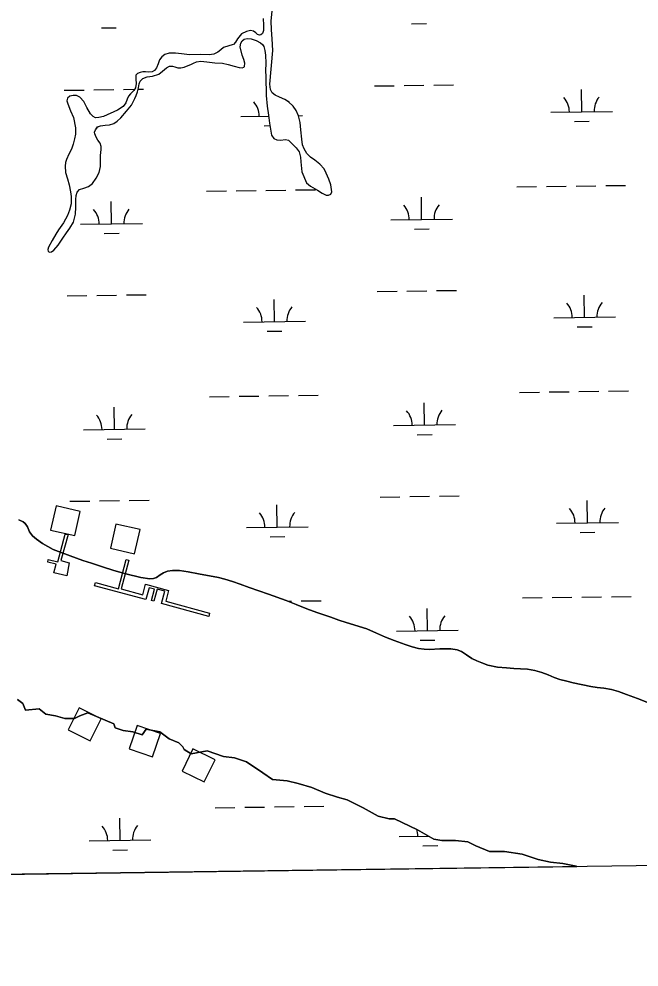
# Model space of a CAD drawing. Extents: x 3767014 to 3805179, y 361544 to 387384.
# Drawn here: x 3782063 to 3783066, y 366965 to 368500 of the extents above; entities that cross this region are included whole.
import ezdxf

# ---------------------------------------------------------------- set-up
doc = ezdxf.new("R2010")
doc.units = 0
for name, color, linetype in [('V-BLDG-OTLN', 7, 'Continuous'), ('V-CHAN-DOCK', 7, 'Continuous'), ('V-GRID-FRAM', 7, 'Continuous'), ('V-TOPO-SHOR', 7, 'Continuous'), ('V-WETL-SWMP', 7, 'Continuous')]:
    doc.layers.add(name, color=color, linetype=linetype)

msp = doc.modelspace()

# ---------------------------------------------------------------- linework, layer by layer
at = {"layer": 'V-BLDG-OTLN'}
for points in [[(3782114.195, 367672.662), (3782153.157, 367663.608), (3782162.211, 367702.57), (3782123.249, 367711.624)], [(3782210.88, 367643.385), (3782249.841, 367634.331), (3782258.895, 367673.293), (3782219.934, 367682.347)], [(3782196.042, 367367.051), (3782160.278, 367384.967), (3782142.363, 367349.203), (3782178.127, 367331.288)], [(3782292.11, 367343.304), (3782254.268, 367356.264), (3782241.307, 367318.423), (3782279.149, 367305.462)], [(3782380.39, 367300.783), (3782344.518, 367318.479), (3782326.821, 367282.607), (3782362.693, 367264.91)]]:
    msp.add_lwpolyline(points, close=True, dxfattribs=at)
at = {"layer": 'V-CHAN-DOCK'}
for points in [[(3782142.474, 367665.638), (3782130.542, 367623.609), (3782144.298, 367619.366), (3782140.432, 367598.306), (3782119.632, 367603.449), (3782123.376, 367617.678), (3782109.655, 367620.558), (3782110.32, 367625.157), (3782126.018, 367621.256), (3782137.593, 367665.81), (3782142.474, 367665.638)], [(3782370.021, 367532.989), (3782293.549, 367553.723), (3782298.929, 367573.564), (3782286.467, 367576.943), (3782281.156, 367557.358), (3782277.461, 367558.362), (3782282.438, 367576.716), (3782273.662, 367579.096), (3782268.485, 367559.998), (3782185.404, 367582.524), (3782186.827, 367587.771), (3782223.845, 367577.734), (3782236.68, 367625.071), (3782240.745, 367623.97), (3782228.111, 367577.376), (3782263.252, 367567.846), (3782267.891, 367584.951), (3782305.091, 367574.865), (3782300.342, 367557.352), (3782371.401, 367538.087), (3782370.021, 367532.989)]]:
    msp.add_lwpolyline(points, dxfattribs=at)
at = {"layer": 'V-GRID-FRAM'}
msp.add_lwpolyline([(3771006.872, 385146.094), (3802799.803, 385587.734), (3803060.286, 367407.215), (3771251.489, 366965.353), (3771006.872, 385146.094)], dxfattribs=at)
at = {"layer": 'V-TOPO-SHOR'}
for points in [[(3782458.071, 368500.401), (3782458.822, 368489.817), (3782458.55, 368480.976), (3782456.901, 368476.222), (3782454.206, 368474.094), (3782452.06, 368473.552), (3782449.184, 368474.66), (3782446.362, 368477.631), (3782442.569, 368480.187), (3782437.836, 368481.054), (3782430.898, 368479.802), (3782423.244, 368475.688), (3782416.662, 368467.967), (3782413.264, 368462.482), (3782410.313, 368458.777), (3782408.079, 368457.839), (3782402.809, 368456.533), (3782394.048, 368453.567), (3782389.62, 368450.022), (3782384.619, 368445.873), (3782378.51, 368442.877), (3782370.588, 368441.601), (3782357.323, 368442.158), (3782338.971, 368441.998), (3782326.175, 368443.448), (3782316.427, 368444.679), (3782306.023, 368444.62), (3782298.718, 368442.377), (3782294.194, 368438.732), (3782290.589, 368433.636), (3782288.195, 368427.197), (3782285.705, 368420.756), (3782282.379, 368416.353), (3782278.303, 368414.389), (3782271.942, 368413.644), (3782267.611, 368414.125), (3782263.584, 368414.221), (3782258.892, 368413.418), (3782254.718, 368411.45), (3782252.324, 368409.036), (3782252.091, 368402.65), (3782252.763, 368395.304), (3782251.358, 368388.595), (3782248.923, 368383.823), (3782243.461, 368378.486), (3782240.108, 368375.065), (3782238.173, 368370.011)], [(3782324.971, 368420.646), (3782330.243, 368421.856), (3782342, 368426.661), (3782345.295, 368428.412), (3782350.157, 368430.298), (3782357.288, 368431.654), (3782366.738, 368430.609), (3782379.931, 368428.973), (3782392.215, 368428.391), (3782401.2, 368426.358), (3782411.278, 368423.66), (3782419.478, 368421.508), (3782424.207, 368420.838), (3782426.64, 368421.684), (3782428.082, 368422.899), (3782428.438, 368428.404), (3782426.82, 368434.253), (3782423.902, 368441.15), (3782420.922, 368454.526), (3782422.05, 368460.442), (3782423.914, 368464.514), (3782427.477, 368467.25), (3782432.26, 368468.352), (3782438.75, 368467.922), (3782446.571, 368465.171), (3782453.737, 368461.225), (3782456.942, 368458.655), (3782459.383, 368455.179), (3782461.016, 368448.742), (3782461.986, 368441.208), (3782462.205, 368428.354), (3782461.927, 368415.784), (3782462.345, 368406.861), (3782462.818, 368375.756), (3782464.413, 368358.812), (3782466.643, 368344.046), (3782468.339, 368331.031), (3782471.757, 368311.876), (3782475.223, 368306.662), (3782480.093, 368304.229), (3782485.991, 368303.885), (3782494.117, 368304.774), (3782499.053, 368303.619), (3782504.577, 368298.552), (3782511.329, 368291.456), (3782516.305, 368284.708), (3782518.487, 368275.928), (3782519.054, 368268.873), (3782520.93, 368252.527), (3782528.438, 368234.65), (3782534.557, 368229.305), (3782546.11, 368222.62), (3782553.495, 368217.699), (3782560.243, 368214.723), (3782564.069, 368214.82), (3782567.366, 368216.47), (3782568.949, 368219.946), (3782567.686, 368231.302), (3782564.315, 368240.641), (3782560.151, 368250.256), (3782556.839, 368257.144), (3782549.975, 368264.828), (3782541.674, 368271.101), (3782534.77, 368276.329), (3782528.937, 368281.976), (3782524.338, 368289.42), (3782522.009, 368296.236), (3782520.604, 368305.427), (3782519.246, 368320.607), (3782517.981, 368332.16), (3782515.156, 368343.182), (3782511.708, 368351.636), (3782506.729, 368358.485), (3782499.094, 368365.559), (3782493.003, 368369.728), (3782484.279, 368373.243), (3782477.623, 368376.415), (3782472.81, 368380.517), (3782469.834, 368385.744), (3782468.839, 368394.259), (3782473.482, 368448.755), (3782472.718, 368467.78), (3782471.667, 368482.479), (3782471.221, 368496.602), (3782472.599, 368512.243)], [(3782238.173, 368370.011), (3782235.959, 368364.262), (3782231.49, 368358.362), (3782222.219, 368352.243), (3782199.603, 368341.867), (3782191.988, 368340.206), (3782186.887, 368340.081), (3782182.92, 368341.751), (3782178.588, 368346.16), (3782172.829, 368356.814), (3782168.174, 368366.417), (3782161.432, 368373.122), (3782155.864, 368376.028), (3782150.852, 368376.198), (3782145.388, 368374.885), (3782141.249, 368371.641), (3782140.663, 368367.504), (3782141.966, 368362.431), (3782146.465, 368351.157), (3782151.055, 368340.178), (3782154.508, 368323.577), (3782154.36, 368313.658), (3782153.08, 368305.872), (3782150.735, 368297.471), (3782147.794, 368289.348), (3782143.784, 368280.808), (3782139.963, 368272.663), (3782138.218, 368267.812), (3782137.487, 368261.608), (3782138.322, 368251.618), (3782141.229, 368241.284), (3782143.93, 368231.241), (3782146.07, 368220.104), (3782147.338, 368212.479), (3782147.436, 368200.504), (3782144.544, 368190.422), (3782141.521, 368181.708), (3782135.14, 368169.868), (3782126.686, 368158.373), (3782122.536, 368151.498), (3782116.415, 368141.038), (3782110.988, 368130.303), (3782109.706, 368126.543), (3782110.273, 368123.415), (3782113.142, 368122.504), (3782115.583, 368123.055), (3782119.243, 368125.893), (3782126.116, 368133.721), (3782134.079, 368145.204), (3782140.055, 368153.599), (3782145.456, 368161.486), (3782151.204, 368171.15), (3782154.612, 368184.192), (3782155.128, 368195.099), (3782155.116, 368207.566), (3782155.634, 368214.353), (3782157.17, 368219.788), (3782160.895, 368223.905), (3782167.715, 368226.037), (3782175.694, 368228.883), (3782181.955, 368233.651), (3782187.933, 368242.046), (3782192.902, 368251.493), (3782195.021, 368261.068), (3782195.099, 368269.804), (3782194.792, 368278.336), (3782195.24, 368284.042), (3782195.92, 368288.279), (3782195.791, 368293.479), (3782194.092, 368298.739), (3782190.827, 368303.76), (3782187.759, 368308.692), (3782185.668, 368313.843), (3782185.299, 368316.876), (3782186.776, 368320.644), (3782190.299, 368325.147), (3782195.064, 368326.933), (3782202.306, 368327.8), (3782209.357, 368328.465), (3782216.376, 368330.503), (3782221.68, 368334.265), (3782227.632, 368339.713), (3782237.085, 368350.451), (3782245.181, 368360.465), (3782250.418, 368371), (3782252.845, 368376.067), (3782254.856, 368382.104), (3782256.369, 368388.324), (3782257.676, 368395.132), (3782259.337, 368399.394), (3782263.162, 368403.414), (3782270.658, 368405.955), (3782278.969, 368407.338), (3782289.199, 368410.436), (3782295.457, 368415.401), (3782301.804, 368420.662), (3782306.65, 368423.236), (3782311.456, 368423.355), (3782315.313, 368422.272), (3782320.261, 368420.627), (3782324.971, 368420.646)], [(3782062.684, 367689.219), (3782069.622, 367685.864), (3782073.118, 367683.112), (3782076.878, 367677.621), (3782080.21, 367669.574), (3782084.87, 367663.42), (3782091.372, 367657.901), (3782101.047, 367650.794), (3782118.324, 367641.328), (3782145.812, 367630.744), (3782166.458, 367623.613), (3782180.087, 367619.054), (3782197.956, 367613.324), (3782216.724, 367606.932), (3782235.951, 367601.726), (3782260.289, 367595.765), (3782274.742, 367593.575), (3782280.404, 367594.302), (3782285.752, 367595.904), (3782291.521, 367600.258), (3782296.825, 367603.524), (3782303.516, 367606.236), (3782311.323, 367607.407), (3782322.886, 367607.203), (3782336.651, 367605.095), (3782353.475, 367601.984), (3782386.046, 367595.834), (3782396.299, 367593.149), (3782408.636, 367589.34), (3782420.692, 367584.937), (3782435.508, 367579.915), (3782451.214, 367574.527), (3782466.92, 367569.134), (3782495.188, 367558.765), (3782511.316, 367552.111), (3782528.819, 367545.394), (3782545.029, 367539.428), (3782567.356, 367531.656), (3782580.402, 367526.884), (3782592.35, 367522.968), (3782625.708, 367512.724)], [(3782625.708, 367512.724), (3782641.745, 367505.773), (3782656.104, 367499.47), (3782670.35, 367493.649), (3782687.84, 367487.421), (3782699.106, 367483.391), (3782709.544, 367481.005), (3782718.588, 367479.661), (3782727.213, 367479.481), (3782743.934, 367480.581), (3782753.046, 367480.413), (3782761.672, 367480.137), (3782771.795, 367478.721), (3782779.011, 367476.061), (3782787.272, 367470.681), (3782795.552, 367464.617), (3782803.777, 367460.707), (3782812.08, 367457.68), (3782821.863, 367454.199), (3782837.221, 367450.955), (3782852.046, 367449.46), (3782863.724, 367448.573), (3782874.41, 367448.153), (3782885.892, 367447.26), (3782897.69, 367445.396), (3782908.932, 367442.345), (3782919.409, 367438.488), (3782928.918, 367434.12), (3782938.103, 367431.017), (3782949.246, 367427.964), (3782959.894, 367425.189), (3782988.15, 367419.227), (3782998.661, 367418.019), (3783009.468, 367416.62), (3783021.567, 367414.469), (3783033.008, 367411.324), (3783045.863, 367406.353), (3783064.047, 367399.75), (3783078.975, 367394.143)], [(3782060.367, 367398.546), (3782069.148, 367391.956), (3782073.538, 367380.974), (3782095.49, 367383.17), (3782106.466, 367374.384), (3782121.832, 367372.188), (3782137.198, 367367.795), (3782152.564, 367367.795), (3782161.345, 367372.188), (3782174.516, 367376.581), (3782216.225, 367359.009), (3782218.42, 367352.419), (3782231.591, 367348.026), (3782246.957, 367345.83), (3782262.323, 367341.437), (3782268.909, 367350.223), (3782290.86, 367345.83), (3782306.227, 367334.847), (3782321.593, 367328.258), (3782328.178, 367321.668), (3782330.374, 367317.275), (3782341.349, 367310.686), (3782367.692, 367315.079), (3782394.034, 367306.293), (3782411.595, 367304.097), (3782431.352, 367297.507), (3782457.694, 367279.935), (3782473.06, 367268.953), (3782497.207, 367266.756), (3782514.768, 367262.363), (3782536.72, 367255.774), (3782558.672, 367246.988), (3782578.428, 367240.398), (3782593.795, 367236.005), (3782620.137, 367222.826), (3782644.284, 367209.647), (3782661.845, 367205.254), (3782670.626, 367205.254), (3782707.944, 367187.682), (3782734.286, 367172.307), (3782747.457, 367170.11), (3782769.409, 367170.11), (3782789.166, 367167.914), (3782802.337, 367161.324), (3782824.288, 367152.538), (3782848.435, 367152.538), (3782876.973, 367148.145), (3782903.315, 367139.359), (3782923.071, 367134.966), (3782942.828, 367132.77), (3782964.78, 367128.377), (3782965.505, 367128.075)]]:
    msp.add_lwpolyline(points, dxfattribs=at)
at = {"layer": 'V-WETL-SWMP'}
for p, q in [((3782196.29, 368485.287), (3782220.288, 368485.62)), ((3782698.15, 368492.258), (3782722.147, 368492.591)), ((3782734.127, 368392.747), (3782766.124, 368393.192)), ((3782136.277, 368384.442), (3782168.274, 368384.887)), ((3782184.272, 368385.109), (3782216.269, 368385.553)), ((3782232.268, 368385.776), (3782250.045, 368386.023)), ((3782255.829, 368386.103), (3782264.265, 368386.22)), ((3782638.137, 368391.414), (3782670.133, 368391.858)), ((3782686.132, 368392.08), (3782718.129, 368392.525)), ((3782973.593, 368349.639), (3782973.093, 368385.636)), ((3782923.598, 368348.945), (3783023.588, 368350.334)), ((3782421.738, 368341.973), (3782466.832, 368342.6)), ((3782515.12, 368343.27), (3782521.729, 368343.362)), ((3782961.809, 368334.043), (3782985.806, 368334.376)), ((3782459.949, 368327.071), (3782469.023, 368327.197)), ((3782868.427, 368228.096), (3782900.424, 368228.54)), ((3782916.423, 368228.762), (3782948.419, 368229.207)), ((3782964.418, 368229.429), (3782996.415, 368229.874)), ((3783012.413, 368230.096), (3783044.41, 368230.54)), ((3782366.568, 368221.124), (3782398.565, 368221.569)), ((3782414.563, 368221.791), (3782446.56, 368222.235)), ((3782462.558, 368222.458), (3782494.555, 368222.902)), ((3782510.554, 368223.124), (3782542.551, 368223.569)), ((3782714.555, 368175.211), (3782714.055, 368211.208)), ((3782212.695, 368168.24), (3782212.195, 368204.236)), ((3782162.7, 368167.545), (3782262.691, 368168.934)), ((3782664.56, 368174.517), (3782764.55, 368175.906)), ((3782200.911, 368152.644), (3782224.909, 368152.977)), ((3782702.77, 368159.615), (3782726.768, 368159.948)), ((3782642.757, 368058.771), (3782674.754, 368059.215)), ((3782690.753, 368059.437), (3782722.75, 368059.882)), ((3782738.748, 368060.104), (3782770.745, 368060.549)), ((3782140.898, 368051.799), (3782172.895, 368052.244)), ((3782188.893, 368052.466), (3782220.89, 368052.91)), ((3782236.889, 368053.133), (3782268.885, 368053.577)), ((3782476.354, 368010.025), (3782475.854, 368046.021)), ((3782978.214, 368016.996), (3782977.714, 368052.993)), ((3782426.359, 368009.33), (3782526.35, 368010.719)), ((3782928.219, 368016.302), (3783028.209, 368017.691)), ((3782464.57, 367994.429), (3782488.568, 367994.762)), ((3782966.429, 368001.4), (3782990.427, 368001.733)), ((3782371.188, 367888.481), (3782403.185, 367888.926)), ((3782419.184, 367889.148), (3782451.181, 367889.592)), ((3782467.179, 367889.815), (3782499.176, 367890.259)), ((3782515.175, 367890.481), (3782547.171, 367890.926)), ((3782873.048, 367895.453), (3782905.045, 367895.897)), ((3782921.043, 367896.119), (3782953.04, 367896.564)), ((3782969.039, 367896.786), (3783001.036, 367897.231)), ((3783017.034, 367897.453), (3783049.031, 367897.897)), ((3782217.316, 367835.597), (3782216.816, 367871.593)), ((3782719.176, 367842.568), (3782718.676, 367878.565)), ((3782669.181, 367841.874), (3782769.171, 367843.263)), ((3782167.321, 367834.902), (3782267.311, 367836.291)), ((3782707.391, 367826.972), (3782731.389, 367827.305)), ((3782205.532, 367820.001), (3782229.529, 367820.334)), ((3782145.519, 367719.156), (3782177.515, 367719.601)), ((3782193.514, 367719.823), (3782225.511, 367720.268)), ((3782241.509, 367720.49), (3782273.506, 367720.934)), ((3782647.378, 367726.128), (3782679.375, 367726.572)), ((3782695.374, 367726.795), (3782727.37, 367727.239)), ((3782743.369, 367727.461), (3782775.366, 367727.906)), ((3782982.835, 367684.353), (3782982.335, 367720.35)), ((3782480.975, 367677.382), (3782480.475, 367713.378)), ((3782430.98, 367676.687), (3782530.97, 367678.076)), ((3782932.84, 367683.659), (3783032.83, 367685.048)), ((3782469.191, 367661.786), (3782493.188, 367662.119)), ((3782971.05, 367668.757), (3782995.048, 367669.09)), ((3782973.66, 367564.143), (3783005.657, 367564.588)), ((3783021.655, 367564.81), (3783053.652, 367565.254)), ((3782498.165, 367557.538), (3782503.797, 367557.616)), ((3782519.795, 367557.838), (3782551.792, 367558.283)), ((3782877.669, 367562.81), (3782909.666, 367563.254)), ((3782925.664, 367563.476), (3782957.661, 367563.921)), ((3782723.797, 367509.925), (3782723.297, 367545.922)), ((3782673.801, 367509.231), (3782773.792, 367510.62)), ((3782712.012, 367494.329), (3782736.01, 367494.663)), ((3782380.43, 367223.195), (3782412.427, 367223.64)), ((3782428.425, 367223.862), (3782460.422, 367224.307)), ((3782476.421, 367224.529), (3782508.418, 367224.973)), ((3782524.416, 367225.196), (3782556.413, 367225.64)), ((3782226.558, 367170.311), (3782226.058, 367206.308)), ((3782176.563, 367169.617), (3782276.553, 367171.006)), ((3782678.422, 367176.588), (3782725.823, 367177.246)), ((3782214.773, 367154.715), (3782238.771, 367155.048)), ((3782716.633, 367161.686), (3782740.631, 367162.02))]:
    msp.add_line(p, q, dxfattribs=at)
for points in [[(3782458.07, 368500.4), (3782458.823, 368489.817), (3782458.55, 368480.976), (3782456.901, 368476.223), (3782454.205, 368474.095), (3782452.059, 368473.552), (3782449.185, 368474.659), (3782446.363, 368477.632), (3782442.569, 368480.188), (3782437.836, 368481.053), (3782430.898, 368479.802), (3782423.245, 368475.687), (3782416.663, 368467.966), (3782413.264, 368462.483), (3782410.313, 368458.778), (3782408.078, 368457.84), (3782402.81, 368456.532), (3782394.049, 368453.567), (3782389.621, 368450.022), (3782384.619, 368445.874), (3782378.509, 368442.876), (3782370.589, 368441.601), (3782357.324, 368442.157), (3782338.972, 368441.998), (3782326.175, 368443.449)], [(3782469.835, 368385.744), (3782468.839, 368394.26), (3782473.481, 368448.755), (3782472.717, 368467.78), (3782471.667, 368482.478), (3782471.22, 368496.602), (3782472.6, 368512.243)], [(3782209.357, 368328.465), (3782216.375, 368330.503), (3782221.681, 368334.266), (3782227.632, 368339.713), (3782237.085, 368350.45), (3782245.181, 368360.466), (3782250.418, 368371), (3782252.845, 368376.066), (3782254.855, 368382.104), (3782256.37, 368388.325), (3782257.675, 368395.131), (3782259.336, 368399.393), (3782263.163, 368403.414), (3782270.659, 368405.955), (3782278.968, 368407.338), (3782289.199, 368410.437), (3782295.457, 368415.401), (3782301.805, 368420.663), (3782306.65, 368423.236), (3782311.457, 368423.355), (3782315.312, 368422.272), (3782320.26, 368420.628), (3782324.971, 368420.646), (3782330.242, 368421.856), (3782342.001, 368426.661), (3782345.295, 368428.411), (3782350.157, 368430.298), (3782357.289, 368431.653), (3782366.738, 368430.61), (3782379.932, 368428.972), (3782392.216, 368428.392), (3782401.199, 368426.357), (3782411.278, 368423.661), (3782419.479, 368421.507), (3782424.207, 368420.839), (3782426.64, 368421.684), (3782428.082, 368422.898), (3782428.437, 368428.403), (3782426.82, 368434.253), (3782423.901, 368441.15), (3782420.921, 368454.525), (3782422.051, 368460.442), (3782423.913, 368464.513), (3782427.478, 368467.251), (3782432.26, 368468.351), (3782438.75, 368467.922), (3782446.572, 368465.171), (3782453.737, 368461.225), (3782456.942, 368458.654), (3782459.384, 368455.18), (3782461.015, 368448.742), (3782461.986, 368441.208), (3782462.206, 368428.354), (3782461.927, 368415.783), (3782462.344, 368406.86), (3782462.817, 368375.755), (3782464.414, 368358.813), (3782466.644, 368344.046), (3782468.339, 368331.032), (3782471.757, 368311.877), (3782475.223, 368306.662), (3782480.093, 368304.23), (3782485.991, 368303.885), (3782494.117, 368304.773), (3782499.053, 368303.619), (3782504.577, 368298.553), (3782511.329, 368291.456), (3782516.306, 368284.707), (3782518.486, 368275.927), (3782519.053, 368268.873), (3782520.929, 368252.527), (3782528.438, 368234.651), (3782534.558, 368229.305), (3782546.109, 368222.621), (3782553.495, 368217.699), (3782560.243, 368214.724), (3782564.069, 368214.819), (3782567.366, 368216.471), (3782568.949, 368219.945), (3782567.686, 368231.301), (3782564.315, 368240.641), (3782560.151, 368250.256), (3782556.84, 368257.144), (3782549.975, 368264.827), (3782541.673, 368271.1), (3782534.77, 368276.329), (3782528.938, 368281.976), (3782524.337, 368289.421), (3782522.009, 368296.235), (3782520.604, 368305.427), (3782519.247, 368320.608), (3782517.98, 368332.16), (3782515.156, 368343.182), (3782511.708, 368351.637), (3782506.729, 368358.484), (3782499.094, 368365.559), (3782493.003, 368369.728), (3782484.278, 368373.242), (3782477.623, 368376.415), (3782472.81, 368380.517), (3782469.835, 368385.744)], [(3782326.175, 368443.449), (3782316.427, 368444.68), (3782306.023, 368444.62), (3782298.717, 368442.378), (3782294.193, 368438.732), (3782290.589, 368433.637), (3782288.196, 368427.198), (3782285.705, 368420.756), (3782282.378, 368416.354), (3782278.304, 368414.389), (3782271.942, 368413.643), (3782267.611, 368414.125), (3782263.584, 368414.222), (3782258.892, 368413.419), (3782254.719, 368411.451), (3782252.325, 368409.036), (3782252.09, 368402.649), (3782252.762, 368395.304), (3782251.357, 368388.594), (3782248.923, 368383.822), (3782243.46, 368378.485), (3782240.109, 368375.065), (3782238.172, 368370.011), (3782235.958, 368364.263), (3782231.49, 368358.361), (3782222.218, 368352.242), (3782199.603, 368341.868), (3782191.988, 368340.207), (3782186.886, 368340.081), (3782182.919, 368341.75), (3782178.589, 368346.159), (3782172.829, 368356.814), (3782168.174, 368366.417), (3782161.432, 368373.122), (3782155.863, 368376.027), (3782150.853, 368376.198), (3782145.388, 368374.885), (3782141.248, 368371.642), (3782140.663, 368367.505), (3782141.966, 368362.432), (3782146.465, 368351.157), (3782151.055, 368340.178), (3782154.508, 368323.576), (3782154.361, 368313.658), (3782153.081, 368305.872), (3782150.736, 368297.47), (3782147.795, 368289.349), (3782143.785, 368280.808), (3782139.962, 368272.664), (3782138.217, 368267.811), (3782137.486, 368261.609), (3782138.322, 368251.618), (3782141.228, 368241.284), (3782143.93, 368231.24), (3782146.07, 368220.103), (3782147.338, 368212.478), (3782147.437, 368200.505), (3782144.545, 368190.421), (3782141.521, 368181.708), (3782135.139, 368169.869), (3782126.686, 368158.372), (3782122.537, 368151.497), (3782116.415, 368141.039), (3782110.987, 368130.303), (3782109.705, 368126.542), (3782110.273, 368123.415), (3782113.143, 368122.504), (3782115.583, 368123.055), (3782119.243, 368125.894), (3782126.117, 368133.72), (3782134.079, 368145.205), (3782140.056, 368153.598), (3782145.456, 368161.486), (3782151.205, 368171.15), (3782154.613, 368184.191), (3782155.129, 368195.1), (3782155.116, 368207.566), (3782155.635, 368214.352), (3782157.17, 368219.788), (3782160.896, 368223.905), (3782167.715, 368226.036), (3782175.694, 368228.884), (3782181.956, 368233.652), (3782187.933, 368242.045), (3782192.902, 368251.493), (3782195.022, 368261.067), (3782195.1, 368269.805), (3782194.792, 368278.337), (3782195.24, 368284.042), (3782195.92, 368288.28), (3782195.792, 368293.479), (3782194.091, 368298.738), (3782190.826, 368303.761), (3782187.76, 368308.692), (3782185.669, 368313.843), (3782185.3, 368316.876), (3782186.777, 368320.643), (3782190.298, 368325.147), (3782195.064, 368326.934), (3782202.306, 368327.8), (3782209.357, 368328.465)], [(3782625.707, 367512.724), (3782592.349, 367522.968), (3782580.402, 367526.884), (3782567.355, 367531.655), (3782545.028, 367539.429), (3782528.818, 367545.394), (3782511.317, 367552.112), (3782495.188, 367558.766), (3782466.92, 367569.135), (3782451.214, 367574.526), (3782435.508, 367579.916), (3782420.693, 367584.937), (3782408.635, 367589.341), (3782396.298, 367593.15), (3782386.046, 367595.835), (3782353.475, 367601.984), (3782336.65, 367605.095), (3782322.886, 367607.203), (3782311.324, 367607.408), (3782303.517, 367606.235), (3782296.826, 367603.524), (3782291.52, 367600.258), (3782285.751, 367595.904), (3782280.404, 367594.303), (3782274.741, 367593.576), (3782260.289, 367595.765), (3782235.95, 367601.726), (3782216.723, 367606.932), (3782197.956, 367613.325), (3782180.087, 367619.054), (3782166.458, 367623.614), (3782145.812, 367630.744), (3782118.323, 367641.328), (3782101.047, 367650.794), (3782091.371, 367657.901), (3782084.869, 367663.421), (3782080.211, 367669.574), (3782076.878, 367677.621), (3782073.119, 367683.111), (3782069.623, 367685.865), (3782062.684, 367689.219)], [(3783078.975, 367394.144), (3783064.047, 367399.75), (3783045.863, 367406.353), (3783033.007, 367411.324), (3783021.568, 367414.47), (3783009.468, 367416.62), (3782998.66, 367418.018), (3782988.15, 367419.227), (3782959.894, 367425.189), (3782949.247, 367427.963), (3782938.104, 367431.018), (3782928.919, 367434.121), (3782919.409, 367438.489), (3782908.932, 367442.344), (3782897.691, 367445.396), (3782885.892, 367447.26), (3782874.41, 367448.152), (3782863.724, 367448.573), (3782852.047, 367449.46), (3782837.221, 367450.955), (3782821.862, 367454.199), (3782812.08, 367457.68), (3782803.778, 367460.707), (3782795.552, 367464.617), (3782787.273, 367470.681), (3782779.011, 367476.06), (3782771.795, 367478.722), (3782761.672, 367480.137), (3782753.046, 367480.414), (3782743.934, 367480.58), (3782727.213, 367479.482), (3782718.589, 367479.661), (3782709.545, 367481.004), (3782699.105, 367483.391), (3782687.84, 367487.422), (3782670.35, 367493.65), (3782656.103, 367499.469), (3782641.745, 367505.774), (3782625.707, 367512.724)], [(3781177.78, 367103.241), (3782965.505, 367128.075), (3782964.78, 367128.377), (3782942.828, 367132.77), (3782923.071, 367134.966), (3782903.315, 367139.359), (3782876.973, 367148.145), (3782848.435, 367152.538), (3782824.288, 367152.538), (3782802.337, 367161.324), (3782789.166, 367167.914), (3782769.409, 367170.11), (3782747.457, 367170.11), (3782734.286, 367172.307), (3782707.944, 367187.682), (3782670.626, 367205.254), (3782661.845, 367205.254), (3782644.284, 367209.647), (3782620.137, 367222.826), (3782593.795, 367236.005), (3782578.428, 367240.398), (3782558.672, 367246.988), (3782536.72, 367255.774), (3782514.768, 367262.363), (3782497.207, 367266.756), (3782473.06, 367268.953), (3782457.694, 367279.935), (3782431.352, 367297.507), (3782411.595, 367304.097), (3782394.034, 367306.293), (3782367.692, 367315.079), (3782341.349, 367310.686), (3782330.374, 367317.275), (3782328.178, 367321.668), (3782321.593, 367328.258), (3782306.227, 367334.847), (3782290.86, 367345.83), (3782268.909, 367350.223), (3782262.323, 367341.437), (3782246.957, 367345.83), (3782231.591, 367348.026), (3782218.42, 367352.419), (3782216.225, 367359.009), (3782174.516, 367376.581), (3782161.345, 367372.188), (3782152.564, 367367.795), (3782137.198, 367367.795), (3782121.832, 367372.188), (3782106.466, 367374.384), (3782095.49, 367383.17), (3782073.538, 367380.974), (3782069.148, 367391.956), (3782060.367, 367398.546)]]:
    msp.add_lwpolyline(points, dxfattribs=at)
for centre, start, end in [((3782416.489, 368342.375), 0.024037, 41.567696), ((3782526.965, 368343.91), 140.024034, 142.166993), ((3782918.349, 368349.347), 0.024037, 41.567696), ((3783028.824, 368350.881), 140.024034, 181.567693), ((3782659.311, 368174.919), 0.024037, 41.567696), ((3782769.786, 368176.453), 140.024034, 181.567693), ((3782157.451, 368167.947), 0.024037, 41.567696), ((3782267.926, 368169.482), 140.024034, 181.567693), ((3782922.97, 368016.704), 0.024037, 41.567696), ((3783033.445, 368018.238), 140.024034, 181.567693), ((3782421.11, 368009.732), 0.024037, 41.567696), ((3782531.585, 368011.267), 140.024034, 181.567693), ((3782162.072, 367835.304), 0.024037, 41.567696), ((3782272.547, 367836.839), 140.024034, 181.567693), ((3782663.932, 367842.276), 0.024037, 41.567696), ((3782774.407, 367843.81), 140.024034, 181.567693), ((3782927.591, 367684.061), 0.024037, 41.567696), ((3783038.066, 367685.595), 140.024034, 181.567693), ((3782425.731, 367677.089), 0.024037, 41.567696), ((3782536.206, 367678.624), 140.024034, 181.567693), ((3782779.028, 367511.167), 140.024034, 181.567693), ((3782668.552, 367509.633), 0.024037, 41.567696), ((3782171.314, 367170.019), 0.024037, 41.567696), ((3782281.789, 367171.553), 140.024034, 181.567693), ((3782673.173, 367176.99), 0.024037, 18.789649)]:
    msp.add_arc(centre, 35.246, start, end, dxfattribs=at)

doc.saveas('drawing.dxf')
